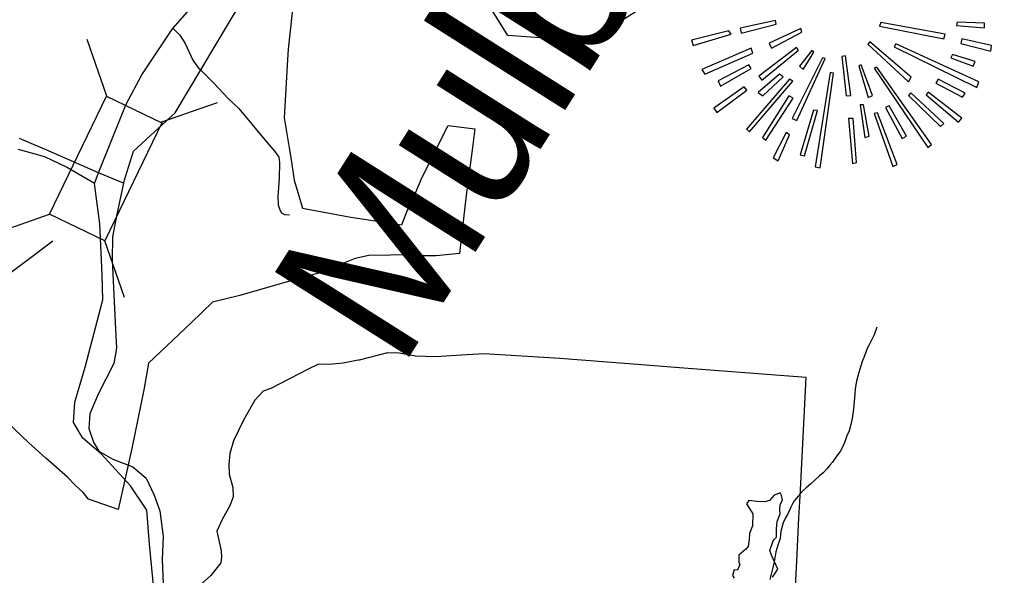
# Model space of a CAD drawing. Extents: x 1159738 to 1321356, y 736314 to 882035.
# Drawn here: x 1214710 to 1218384, y 834191 to 836290 of the extents above; entities that cross this region are included whole.
import ezdxf

# ---------------------------------------------------------------- set-up
doc = ezdxf.new("R2010")
doc.units = 0
for name, color, linetype in [('Exist Boundary Land Use Forest National US Forest Service', 7, 'Continuous'), ('Exist Geographical Mountain Summit CELL', 7, 'Continuous'), ('Exist Hydrographic Creek Single Shore', 7, 'Continuous'), ('Exist Hydrographic Creek Single Shore Label', 7, 'Continuous'), ('Exist Hydrographic Misc Water Feature', 7, 'Continuous'), ('Exist Hydrographic Pond Under 1500 Sq Ft', 7, 'Continuous'), ('Exist Road Non-System Type 51', 7, 'Continuous'), ('Exist Road Secondary Structure Standard Bridge CELL', 7, 'Continuous'), ('Exist Road Secondary Structure Standard Bridge Number Label', 7, 'Continuous'), ('Exist Road Secondary Type 41 Attributed', 7, 'Continuous')]:
    doc.layers.add(name, color=color, linetype=linetype)

msp = doc.modelspace()

# ---------------------------------------------------------------- linework, layer by layer
at = {"layer": 'Exist Boundary Land Use Forest National US Forest Service'}
for points in [[(1215747.7, 836387.3), (1215725.6, 836178.3), (1215723.4, 836139.1), (1215710.6, 835918.3), (1215729.6, 835805.3), (1215734.1, 835776.9), (1215748.7, 835683.3), (1215779.6, 835578.3), (1215962.6, 835543.3), (1216155.6, 835514.3), (1216173.6, 835563.3), (1216204.6, 835629.3), (1216232.6, 835694.3), (1216330.6, 835889.3), (1216431.6, 835877.3), (1216422.4, 835806.7), (1216398.6, 835627.3), (1216372.6, 835406.3), (1216322.6, 835401.3), (1216284.6, 835398.3), (1216236.6, 835398.3), (1216194.7, 835401.3), (1216030.6, 835399.3), (1215978.6, 835387.3), (1215915.6, 835362.2), (1215904.2, 835357.7), (1215840.6, 835332.3), (1215739.7, 835305.2), (1215542.6, 835248.2), (1215439.7, 835223.3), (1215359.6, 835145.2), (1215197.6, 834992.2), (1215180.6, 834892.3), (1215146.6, 834725.3), (1215135.8, 834676.7), (1215111.5, 834568.1), (1215082.7, 834439.3), (1214971.6, 834478.3), (1214950.6, 834504.3), (1214920.7, 834531.3), (1214891.7, 834562.2), (1214809.6, 834634.3), (1214745.7, 834692.2), (1214635.7, 834795.2)], [(1217086.6, 836349.3), (1216866.6, 836209.3), (1216749.6, 836216.3), (1216694, 836220), (1216555.7, 836229.3), (1216472.6, 836364.3)], [(1217623.4, 833788.9), (1217647.8, 834245.2), (1217655.9, 834407.8), (1217659, 834468.8), (1217661.4, 834514.7), (1217682.7, 834938.3), (1217187.7, 834976.3), (1217029.1, 834988.7), (1216752.7, 835010.3), (1216466.7, 835027.2), (1216400.5, 835023.3), (1216282.6, 835016.3), (1216206.7, 835018.3), (1216144.6, 835030.3), (1216100.6, 835031.2), (1215993.6, 835004.2), (1215990.7, 835003.7), (1215933.6, 834992.2), (1215881.7, 834987.3), (1215839.6, 834988.2), (1215800.7, 834969.3), (1215660.6, 834897.2), (1215630.7, 834886.3), (1215599.6, 834853.3), (1215557.7, 834780.3), (1215536.7, 834736.3), (1215519.6, 834699.3), (1215504.7, 834651.2), (1215501.6, 834609.2), (1215502.6, 834573.3), (1215516.7, 834523.3), (1215517.6, 834487.2), (1215504.7, 834453.3), (1215477.6, 834404.2), (1215456.6, 834358.3), (1215472.7, 834284.2), (1215473.6, 834260.2), (1215470.6, 834238.3), (1215433.6, 834191.2), (1215396.6, 834158.2)]]:
    msp.add_lwpolyline(points, dxfattribs=at)
at = {"layer": 'Exist Geographical Mountain Summit CELL'}
for points in [[(1217433.3, 836257.7), (1217437.5, 836238.7), (1217570, 836272.2), (1217567.1, 836286.7)], [(1217543.7, 836200.9), (1217552.5, 836182), (1217667.4, 836242.8), (1217663.1, 836256.1)], [(1217960.7, 836265), (1218203.7, 836217.1), (1218208.1, 836234.4), (1217965.2, 836279.4)], [(1218251.6, 836267.8), (1218357.7, 836258.9), (1218357.7, 836276.3), (1218253.2, 836280.6)], [(1217250.1, 836212.6), (1217255.7, 836192.1), (1217399.9, 836234.4), (1217391.1, 836247.3)], [(1217289.2, 836101.9), (1217299.6, 836083.3), (1217481.2, 836163.1), (1217475.3, 836182)], [(1217504.3, 836075.9), (1217516, 836061.2), (1217654.1, 836174.8), (1217646.9, 836184.9)], [(1217916, 836196.5), (1218070, 836055.4), (1218080.1, 836072.9), (1217923.2, 836205.4)], [(1218016, 836186.5), (1218328.7, 836033.6), (1218335.9, 836055.4), (1218022.1, 836198)], [(1218267.8, 836199.3), (1218380.9, 836170.3), (1218383.8, 836192.1), (1218271.8, 836217.1)], [(1217630.9, 835916), (1217648.5, 835908.8), (1217754.5, 836142.6), (1217744.4, 836145.8)], [(1217658.6, 836113.6), (1217671.6, 836101.9), (1217712.2, 836167.4), (1217704.9, 836173.2)], [(1217818.5, 836150.1), (1217834.3, 836001.9), (1217851.9, 836003), (1217831.4, 836153)], [(1218229.8, 836145.8), (1218314.1, 836113.6), (1218321.3, 836131.2), (1218235.6, 836158.6)], [(1217359.2, 836038.1), (1217475.3, 836104.9), (1217466.8, 836119.5), (1217350.4, 836058.3)], [(1217882.5, 836115.2), (1217917.3, 835995.8), (1217933.3, 836003), (1217891, 836119.5)], [(1217940.5, 836106.2), (1218142.5, 835806.9), (1218157, 835818.5), (1217950.6, 836110.7)], [(1217519.2, 836001.9), (1217596.1, 836074.3), (1217582.8, 836083.3), (1217501.4, 836014.7)], [(1217716.6, 835734.4), (1217735.5, 835729.9), (1217786.3, 836087.3), (1217773.4, 836090.5)], [(1217334.3, 835955.1), (1217345.9, 835939.1), (1217459.5, 836023.5), (1217449, 836036.5)], [(1217458, 835876.6), (1217469.6, 835866.5), (1217632.5, 836057), (1217620.8, 836065.5)], [(1218173.1, 836049.8), (1218273.4, 835997.4), (1218283.5, 836012), (1218181.9, 836065.5)], [(1217617.9, 836001.9), (1217517.6, 835844.8), (1217530.4, 835834.7), (1217633.9, 835992.9)], [(1218070, 836003), (1218190.4, 835886.7), (1218203.7, 835897.1), (1218078.8, 836013.1)], [(1218136.8, 836005.9), (1218258.8, 835902.7), (1218271.8, 835917.3), (1218144.1, 836016.3)], [(1217921.6, 835849.1), (1217899.8, 835968.4), (1217886.7, 835968.4), (1217904.3, 835844.8)], [(1217982.5, 835958), (1218046.6, 835840.3), (1218062.8, 835849.1), (1217997.4, 835963.9)], [(1217677.5, 835775.1), (1217725.4, 835946.3), (1217711, 835947.9), (1217659.9, 835779.1)], [(1217940.5, 835934.9), (1218010.4, 835735.7), (1218027.7, 835742.9), (1217952.2, 835937.8)], [(1217843.1, 835916), (1217857.7, 835746.1), (1217873.7, 835750.1), (1217860.4, 835916)], [(1217558.3, 835767.7), (1217577.2, 835756.2), (1217620.8, 835854.8), (1217607.8, 835863.7)]]:
    msp.add_lwpolyline(points, close=True, dxfattribs=at)
at = {"layer": 'Exist Hydrographic Creek Single Shore'}
for points in [[(1215103.4, 835672.1), (1215140.5, 835793.1), (1215298.1, 835938.1), (1215651.2, 836528.9), (1215770.8, 836720.4), (1215858.5, 836919.8), (1216145.6, 836931.8), (1216309, 836991.6), (1216416.7, 837095.4), (1216675.7, 837644.7), (1216775.1, 837971.8), (1216806.9, 838094.5), (1216794.1, 838368.5), (1216842.4, 838554.2), (1216940.6, 838708.1), (1217074.2, 838930.9), (1217053.6, 839194.1), (1217010.5, 839513.3), (1217111.8, 839809.2)], [(1215008.7, 835710.9), (1214830.7, 835788.6), (1214710, 835840.6)], [(1215103.4, 835672.1), (1215008.7, 835710.9)], [(1215103.4, 835672.1), (1215078.6, 835555.3), (1215062.1, 835470.1), (1215060.8, 835381.1), (1215074.8, 835095.9), (1215077.3, 835048.8), (1215067.2, 834991.6), (1215007.4, 834875.8), (1214975.6, 834800.8), (1214971.8, 834746.1), (1214989.6, 834694.7), (1215009.9, 834660.4), (1215063.3, 834629.8), (1215138.3, 834600.6), (1215189.2, 834558.6), (1215219.7, 834493.7), (1215241.1, 834434.5), (1215252.6, 834337.8), (1215250, 834251.3), (1215260.1, 834002.6)]]:
    msp.add_lwpolyline(points, dxfattribs=at)
at = {"layer": 'Exist Hydrographic Misc Water Feature'}
msp.add_lwpolyline([(1217950.3, 835128.9), (1217939.6, 835099.2), (1217931, 835081.4), (1217920.5, 835059.6), (1217914.1, 835047.9), (1217903.4, 835020.1), (1217894.9, 834998.3), (1217881.6, 834956.7), (1217872.8, 834924.9), (1217868, 834895), (1217867.5, 834875), (1217864.7, 834847.1), (1217861.9, 834819.1), (1217859.5, 834801.2), (1217856.9, 834783.2), (1217852.3, 834761.3), (1217845.7, 834737.5), (1217837.1, 834717.7), (1217830.7, 834699.8), (1217822.1, 834678), (1217811.5, 834658.4), (1217799.1, 834642.7), (1217782.5, 834619.1), (1217772.1, 834607.3), (1217761.7, 834593.7), (1217747.3, 834578), (1217733, 834566.4), (1217700.1, 834535.3), (1217683.8, 834521.7), (1217671.4, 834512), (1217652.8, 834490.5), (1217646.7, 834482.7), (1217638.3, 834472.9), (1217632.1, 834461), (1217625.7, 834449.2), (1217621.4, 834439.4), (1217613, 834421.5), (1217604.6, 834407.8), (1217596.1, 834389.9), (1217587.2, 834358.2), (1217584.5, 834330.2), (1217577.8, 834308.4), (1217569.1, 834280.6), (1217562.1, 834242.8), (1217557.4, 834220.9), (1217546.3, 834175.1)], dxfattribs=at)
at = {"layer": 'Exist Hydrographic Pond Under 1500 Sq Ft'}
msp.add_lwpolyline([(1217555.6, 834184.1), (1217576.5, 834214.4), (1217552.1, 834268), (1217546.2, 834285.5), (1217559, 834321.6), (1217562.5, 834326.3), (1217570.7, 834335.6), (1217570.7, 834367.1), (1217574.2, 834395.1), (1217584.7, 834423.1), (1217583.5, 834439.4), (1217584.7, 834459.2), (1217594, 834475.6), (1217590.5, 834493), (1217584.7, 834502.4), (1217562.5, 834494.2), (1217545.1, 834474.4), (1217526.4, 834468.6), (1217497.3, 834469.7), (1217467, 834474.4), (1217457.7, 834461.6), (1217469.3, 834444.1), (1217482.1, 834423.1), (1217479.8, 834377.6), (1217469.3, 834349.6), (1217468.2, 834326.3), (1217463.5, 834300.7), (1217455.3, 834290.2), (1217428.5, 834268), (1217428.5, 834241.2), (1217432, 834231.9), (1217423.9, 834210.9), (1217411.1, 834212), (1217405.2, 834191.1), (1217411.1, 834180.6)], dxfattribs=at)
at = {"layer": 'Exist Road Non-System Type 51'}
msp.add_lwpolyline([(1215290.1, 836257.2), (1215316.2, 836231.1), (1215336.9, 836199.4), (1215365.3, 836136.2), (1215388.2, 836105.6), (1215402.3, 836092.6), (1215444.8, 836050), (1215499.3, 835992.2), (1215538.6, 835954.1), (1215637.7, 835836.3), (1215674.8, 835791.6), (1215689.8, 835770.4), (1215693.1, 835749.7), (1215692, 835689.7), (1215686.5, 835623.1), (1215687.6, 835590.4), (1215694.1, 835571.9), (1215700.7, 835559.9), (1215711.6, 835553.3), (1215730.1, 835552.3)], dxfattribs=at)
at = {"layer": 'Exist Road Secondary Structure Standard Bridge CELL'}
for p, q in [((1215040.5, 836000.7), (1214965.8, 836214.4)), ((1215244.3, 835902.3), (1215458, 835977)), ((1214610.4, 835480), (1214824.1, 835554.6)), ((1215107.4, 835240.3), (1215032.7, 835454))]:
    msp.add_line(p, q, dxfattribs=at)
msp.add_lwpolyline([(1214824.1, 835554.6), (1215039.5, 836001.1), (1215248.1, 835900.5), (1215032.7, 835454)], close=True, dxfattribs=at)
at = {"layer": 'Exist Road Secondary Structure Standard Bridge Number Label'}
msp.add_line((1214836, 835453), (1211106.1, 832650.4), dxfattribs=at)
at = {"layer": 'Exist Road Secondary Type 41 Attributed'}
for points in [[(1215008.7, 835710.9), (1215062.7, 835846), (1215114, 835970.2), (1215172, 836081), (1215288.1, 836255.2), (1215391.7, 836373)], [(1214993.9, 835670.4), (1214887.7, 835732.6), (1214805.9, 835772), (1214706, 835799.3)], [(1214993.9, 835670.4), (1215008.7, 835710.9)], [(1215257.9, 833725.6), (1215201.1, 834309.4), (1215191.2, 834437.9), (1215129.5, 834529.3), (1215018.5, 834650.3), (1214949.3, 834709.6), (1214914.8, 834768.9), (1214919.7, 834845.5), (1214959, 834977.5), (1215025.7, 835231.9), (1215023.2, 835325.8), (1215013.3, 835518.5), (1214993.9, 835670.4)]]:
    msp.add_lwpolyline(points, dxfattribs=at)

# ---------------------------------------------------------------- texts
at = {"layer": 'Exist Hydrographic Creek Single Shore Label'}
msp.add_text('Mulberry', height=600, rotation=57.6778, dxfattribs=at).set_placement((1216147.8, 834960.5))

doc.saveas('drawing.dxf')
